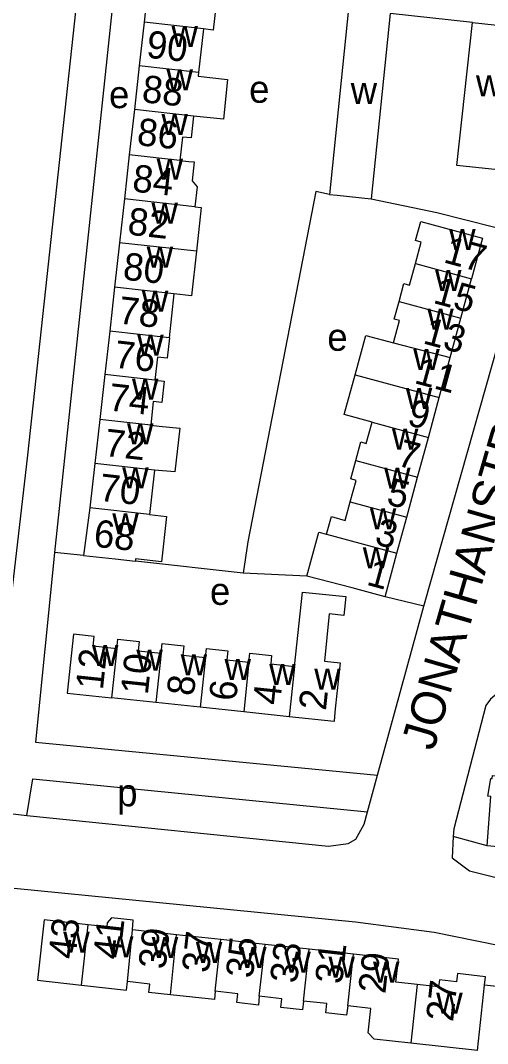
# Model space of a CAD drawing. Extents: x 161936 to 163647, y 386450 to 388633.
# Drawn here: x 162323.2 to 162391.5, y 387951 to 388100.7 of the extents above; entities that cross this region are included whole.
import ezdxf

# ---------------------------------------------------------------- set-up
doc = ezdxf.new("R2010")
doc.units = 0
for name, color, linetype in [('BLT_Basislijn', 7, 'Continuous'), ('BLT_Bebouwing', 7, 'Continuous'), ('BLT_Centroide', 7, 'Continuous'), ('BLT_Huisnummer', 7, 'Continuous'), ('BLT_Huisnummer_ tussenligend', 7, 'Continuous'), ('BLT_Onderverdeling_panden', 7, 'Continuous'), ('BLT_Straatnaam', 7, 'Continuous')]:
    doc.layers.add(name, color=color, linetype=linetype)

msp = doc.modelspace()

# ---------------------------------------------------------------- linework, layer by layer
at = {"layer": 'BLT_Basislijn'}
for p, q in [((162389.32, 388100.37), (162377.28, 388101.7)), ((162332.45, 388022.44), (162328.2, 388022.84)), ((162355.82, 388019.82), (162340.05, 388021.6)), ((162365.11, 388019.39), (162355.82, 388019.82)), ((162382.23, 388015.02), (162376.56, 388016.36)), ((162375.44, 387990.28), (162382.23, 388015.02)), ((162373.99, 387984.94), (162375.44, 387990.28)), ((162391.48, 387979.96), (162386.53, 387981.29))]:
    msp.add_line(p, q, dxfattribs=at)
for points in [[(162339.58, 388130.8), (162338.97, 388130.98), (162335.33, 388128.46), (162333.72, 388124.58), (162324.27, 388037.09), (162319.81, 387998.61), (162319.14, 387991.8), (162319.12, 387988.99), (162319.52, 387986.6), (162321.75, 387984.7), (162324.18, 387984.39)], [(162337.19, 388107.46), (162337.1, 388106.64), (162328.2, 388022.84)], [(162368.44, 388075.23), (162366.41, 388075.66), (162356.49, 388024.43), (162355.82, 388019.82)], [(162374.5, 388074.61), (162384.11, 388072.61), (162392.6, 388070.43), (162397.59, 388069.19)], [(162382.23, 388015.02), (162382.33, 388015.37), (162397.59, 388069.19)], [(162328.2, 388022.84), (162328.15, 388022.34), (162325.44, 387995.11), (162375.44, 387990.28)], [(162432.42, 387999.04), (162397.73, 388003.15), (162393.92, 388003.07), (162391.95, 388001.41), (162391.31, 388000.46), (162386.59, 387982.45), (162386.53, 387981.29)], [(162324.18, 387984.39), (162325.06, 387989.75), (162373.99, 387984.94)], [(162324.18, 387984.39), (162368.29, 387979.91), (162371.17, 387980.28), (162372.28, 387980.91), (162373.49, 387983.11), (162373.99, 387984.94)], [(162386.53, 387981.29), (162386.38, 387978.17), (162388.92, 387976.28), (162429.23, 387966.2)], [(162322.3, 387973.74), (162372.21, 387968.81), (162383.73, 387967.34), (162396.47, 387964.74), (162462.94, 387947.25), (162508.45, 387942.15), (162508.66, 387941.36), (162504.97, 387908.35)]]:
    msp.add_lwpolyline(points, dxfattribs=at)
at = {"layer": 'BLT_Bebouwing'}
for p, q in [((162342.04, 388106.85), (162341.33, 388100.42)), ((162371.21, 388102.37), (162368.44, 388075.23)), ((162377.28, 388101.7), (162374.5, 388074.61)), ((162341.33, 388100.42), (162340.62, 388094.05)), ((162340.62, 388094.05), (162339.9, 388087.65)), ((162339.9, 388087.65), (162339.16, 388081.03)), ((162339.16, 388081.03), (162338.44, 388074.57)), ((162338.44, 388074.57), (162337.73, 388068.15)), ((162337.73, 388068.15), (162337, 388061.67)), ((162387.62, 388057.14), (162389.18, 388062.89)), ((162337, 388061.67), (162336.29, 388055.24)), ((162386.06, 388051.38), (162387.62, 388057.14)), ((162336.29, 388055.24), (162335.58, 388048.88)), ((162384.48, 388045.53), (162386.06, 388051.38)), ((162335.58, 388048.88), (162334.84, 388042.32)), ((162382.9, 388039.7), (162384.48, 388045.53)), ((162334.84, 388042.32), (162334.13, 388035.89)), ((162381.31, 388033.87), (162382.9, 388039.7)), ((162334.13, 388035.89), (162333.4, 388029.38)), ((162379.73, 388028.04), (162381.31, 388033.87)), ((162333.4, 388029.38), (162332.45, 388022.44)), ((162378.3, 388022.75), (162379.73, 388028.04)), ((162376.56, 388016.36), (162378.3, 388022.75)), ((162363.32, 388006.18), (162364.49, 388017.06)), ((162343.05, 388000.9), (162336.57, 388001.58)), ((162349.52, 388000.21), (162343.05, 388000.9)), ((162355.89, 387999.54), (162349.52, 388000.21)), ((162362.54, 387998.84), (162355.89, 387999.54)), ((162346.08, 387966.95), (162339.62, 387967.67)), ((162352.55, 387966.24), (162346.08, 387966.95)), ((162359.01, 387965.53), (162352.55, 387966.24)), ((162365.47, 387964.81), (162359.01, 387965.53)), ((162371.94, 387964.1), (162365.47, 387964.81))]:
    msp.add_line(p, q, dxfattribs=at)
for points in [[(162350.76, 388105.88), (162350.42, 388102.85), (162351.82, 388102.69), (162351.44, 388099.27), (162350.02, 388099.45)], [(162393.03, 388078.83), (162387.07, 388079.48), (162389.32, 388100.37)], [(162389.32, 388100.37), (162394.29, 388099.84), (162395.28, 388099.73)], [(162350.02, 388099.45), (162349.29, 388093.08)], [(162349.29, 388093.08), (162349.22, 388092.52), (162353.52, 388092.04), (162352.91, 388086.26), (162348.54, 388086.69)], [(162348.54, 388086.69), (162348.19, 388083.49), (162346.93, 388083.63), (162346.55, 388080.21)], [(162346.55, 388080.21), (162347.85, 388080.06), (162348.64, 388079.98), (162348.33, 388077.24), (162349.09, 388076.35), (162348.76, 388073.42)], [(162368.44, 388075.23), (162369.53, 388075.12), (162374.5, 388074.61)], [(162348.76, 388073.42), (162349.68, 388073.32), (162348.96, 388066.91)], [(162381, 388065.11), (162381.85, 388068.24), (162381.03, 388068.47), (162381.79, 388071.28), (162390.8, 388068.83), (162389.18, 388062.89)], [(162348.96, 388066.91), (162348.24, 388060.41), (162345.69, 388060.7)], [(162378.61, 388059.58), (162379.32, 388062.19), (162380.15, 388061.97), (162381, 388065.11)], [(162345.69, 388060.7), (162344.98, 388054.27)], [(162377.79, 388053.53), (162378.67, 388056.77), (162377.91, 388056.98), (162378.61, 388059.58)], [(162344.98, 388054.27), (162345.05, 388054.27), (162344.71, 388051.29), (162343.29, 388051.45), (162342.91, 388048.06)], [(162372.18, 388048.82), (162373.75, 388054.62), (162377.79, 388053.53)], [(162342.91, 388048.06), (162344.24, 388047.91), (162343.89, 388044.81), (162342.67, 388044.95), (162342.29, 388041.49)], [(162374.65, 388041.94), (162370.6, 388043.03), (162372.18, 388048.82)], [(162342.29, 388041.49), (162343.5, 388041.35), (162346.56, 388041.02), (162345.83, 388034.65), (162342.82, 388034.92)], [(162372.29, 388036.32), (162373.02, 388039.02), (162373.8, 388038.81), (162374.65, 388041.94)], [(162371.47, 388030.29), (162372.32, 388033.41), (162371.56, 388033.62), (162372.29, 388036.32)], [(162342.82, 388034.92), (162342.09, 388028.41)], [(162368, 388025.54), (162368.7, 388028.1), (162370.73, 388027.55), (162371.47, 388030.29)], [(162342.09, 388028.41), (162344.6, 388028.13), (162343.86, 388021.5), (162340.08, 388021.92), (162340.05, 388021.6)], [(162365.11, 388019.39), (162366.86, 388025.85), (162368, 388025.54)], [(162332.45, 388022.44), (162337.08, 388021.93), (162340.05, 388021.6)], [(162376.56, 388016.36), (162371.74, 388017.67), (162365.11, 388019.39)], [(162364.49, 388017.06), (162370.81, 388016.43), (162370.53, 388013.65), (162368.4, 388013.87), (162367.72, 388006.98), (162369.99, 388006.74), (162369.28, 388000), (162369.16, 387998.88), (162369.09, 387998.14)], [(162337.33, 388008.77), (162333.88, 388009.14), (162334.03, 388010.58), (162330.99, 388010.9), (162330.08, 388002.27), (162336.57, 388001.58)], [(162337.33, 388008.77), (162337.48, 388010.2), (162340.62, 388009.86), (162340.47, 388008.48), (162343.81, 388008.13)], [(162343.81, 388008.13), (162343.96, 388009.52), (162347.12, 388009.19), (162346.98, 388007.86), (162350.3, 388007.51)], [(162350.3, 388007.51), (162350.43, 388008.81), (162353.57, 388008.48), (162353.43, 388007.15), (162356.66, 388006.81)], [(162356.66, 388006.81), (162356.8, 388008.12), (162359.97, 388007.79), (162359.84, 388006.55), (162363.32, 388006.18)], [(162369.09, 387998.14), (162362.54, 387998.84)], [(162391.48, 387979.96), (162392.03, 387987.14), (162391.58, 387987.21), (162392.03, 387989.82), (162392.23, 387989.79), (162392.26, 387990.24), (162397.06, 387989.88), (162397.52, 387992.6), (162397.71, 387992.59), (162398.18, 387998.16), (162405.12, 387997.46), (162408.8, 387996.81), (162415.55, 387994.99), (162414.17, 387989.52), (162414.37, 387989.49), (162413.9, 387986.75), (162418.58, 387985.57), (162417.62, 387981.76)], [(162417.62, 387981.76), (162416.09, 387975.63), (162411.58, 387976.82), (162411.55, 387976.62), (162407.31, 387977.36), (162407.49, 387978.38), (162404.03, 387979.3), (162400.5, 387979.66), (162400.34, 387978.64), (162396.09, 387979.33), (162396.13, 387979.53), (162391.48, 387979.96)], [(162333.15, 387968.38), (162326.69, 387969.1), (162325.71, 387960.28), (162332.18, 387959.56)], [(162339.62, 387967.67), (162339.74, 387969.08), (162336.56, 387969.43), (162335.94, 387968.7), (162335.88, 387968.08), (162333.15, 387968.38)], [(162381.26, 387959.65), (162378.12, 387960), (162378.5, 387963.37), (162371.94, 387964.1)], [(162391.11, 387959.57), (162391.25, 387960.78), (162387.16, 387961.26), (162387.02, 387960.04), (162384.5, 387960.33), (162384.38, 387959.3), (162381.26, 387959.65)], [(162332.18, 387959.56), (162338.73, 387958.84), (162338.87, 387960.09)], [(162345.17, 387958.16), (162342.01, 387958.51), (162342.14, 387959.73), (162338.87, 387960.09)], [(162400.46, 387954.77), (162397.19, 387955.12), (162397.62, 387958.82), (162391.11, 387959.57)], [(162351.71, 387958.67), (162351.61, 387957.45), (162345.17, 387958.16)], [(162358.17, 387957.95), (162358.04, 387956.66), (162354.89, 387957.01), (162355.04, 387958.3), (162351.71, 387958.67)], [(162364.64, 387957.24), (162364.48, 387955.95), (162361.3, 387956.3), (162361.44, 387957.59), (162358.17, 387957.95)], [(162371.1, 387956.52), (162370.91, 387955.17), (162367.88, 387955.51), (162368.03, 387956.86), (162364.64, 387957.24)], [(162380.31, 387951.08), (162374.95, 387951.67), (162374.08, 387952.58), (162374.47, 387956.14), (162371.1, 387956.52)], [(162390.08, 387950), (162380.31, 387951.08)]]:
    msp.add_lwpolyline(points, dxfattribs=at)
at = {"layer": 'BLT_Onderverdeling_panden'}
for p, q in [((162350.02, 388099.45), (162341.33, 388100.42)), ((162349.29, 388093.08), (162340.62, 388094.05)), ((162348.54, 388086.69), (162339.9, 388087.65)), ((162346.55, 388080.21), (162339.16, 388081.03)), ((162348.76, 388073.42), (162338.44, 388074.57)), ((162348.96, 388066.91), (162337.73, 388068.15)), ((162381, 388065.11), (162389.18, 388062.89)), ((162345.69, 388060.7), (162337, 388061.67)), ((162378.61, 388059.58), (162387.62, 388057.14)), ((162344.98, 388054.27), (162336.29, 388055.24)), ((162377.79, 388053.53), (162386.06, 388051.38)), ((162342.91, 388048.06), (162335.58, 388048.88)), ((162372.18, 388048.82), (162384.48, 388045.53)), ((162342.29, 388041.49), (162334.84, 388042.32)), ((162374.65, 388041.94), (162382.9, 388039.7)), ((162342.82, 388034.92), (162334.13, 388035.89)), ((162372.29, 388036.32), (162381.31, 388033.87)), ((162371.47, 388030.29), (162379.73, 388028.04)), ((162342.09, 388028.41), (162333.4, 388029.38)), ((162368, 388025.54), (162378.3, 388022.75)), ((162337.33, 388008.77), (162336.57, 388001.58)), ((162343.81, 388008.13), (162343.05, 388000.9)), ((162350.3, 388007.51), (162349.52, 388000.21)), ((162356.66, 388006.81), (162355.89, 387999.54)), ((162363.32, 388006.18), (162362.54, 387998.84)), ((162332.18, 387959.56), (162333.15, 387968.38)), ((162338.87, 387960.09), (162339.62, 387967.67)), ((162345.17, 387958.16), (162346.08, 387966.95)), ((162351.71, 387958.67), (162352.55, 387966.24)), ((162358.17, 387957.95), (162359.01, 387965.53)), ((162364.64, 387957.24), (162365.47, 387964.81)), ((162371.1, 387956.52), (162371.94, 387964.1)), ((162381.26, 387959.65), (162380.31, 387951.08)), ((162390.08, 387950), (162391.11, 387959.57))]:
    msp.add_line(p, q, dxfattribs=at)

# ---------------------------------------------------------------- texts
at = {"layer": 'BLT_Centroide'}
for s, p in [('w', (162345.33, 388096.81)), ('w', (162344.6, 388090.44)), ('w', (162389.84, 388089.59)), ('e', (162336.19, 388087.85)), ('e', (162356.68, 388088.64)), ('w', (162371.53, 388088.48)), ('w', (162343.86, 388083.94)), ('w', (162343.15, 388077.38)), ('w', (162342.4, 388070.94)), ('w', (162385.93, 388067.09)), ('w', (162341.7, 388064.5)), ('w', (162383.87, 388061.12)), ('w', (162341, 388058.06)), ('w', (162382.74, 388055.47)), ('e', (162368.11, 388052.36)), ('w', (162340.32, 388051.66)), ('w', (162380.68, 388049.56)), ('w', (162339.55, 388045.19)), ('w', (162379.59, 388043.84)), ('w', (162338.82, 388038.69)), ('w', (162377.56, 388037.91)), ('w', (162338.12, 388032.22)), ('w', (162376.42, 388032.19)), ('w', (162336.67, 388025.5)), ('w', (162374.34, 388026.25)), ('w', (162373.3, 388020.53)), ('e', (162350.95, 388015.19)), ('w', (162333.7, 388006.25)), ('w', (162340.19, 388005.55)), ('w', (162346.67, 388004.88)), ('w', (162353.09, 388004.19)), ('w', (162359.61, 388003.48)), ('w', (162366.2, 388002.8)), ('p', (162337.38, 387985.73)), ('w', (162329.5, 387964.31)), ('w', (162335.89, 387963.62)), ('w', (162342.44, 387963.52)), ('w', (162348.89, 387962.81)), ('w', (162355.36, 387962.09)), ('w', (162361.83, 387961.39)), ('w', (162368.28, 387960.67)), ('w', (162374.8, 387959.94)), ('w', (162384.04, 387955.38))]:
    msp.add_text(s, height=4, dxfattribs=at).set_placement(p)
at = {"layer": 'BLT_Huisnummer'}
for s, rotation, p in [('88', 353.6351, (162340.88, 388088.75)), ('84', 353.6368, (162339.48, 388075.68)), ('17', 344.8231, (162384.95, 388065.33)), ('80', 353.6343, (162338.11, 388062.8)), ('13', 344.826, (162381.95, 388053.48)), ('76', 353.6376, (162336.82, 388049.92)), ('9', 344.8302, (162379.62, 388041.55)), ('72', 353.6324, (162335.4, 388037)), ('5', 344.8229, (162376.59, 388029.97)), ('68', 353.6437, (162333.83, 388023.73)), ('1', 344.8223, (162373.69, 388018.17)), ('12', 83.9514, (162335.29, 388002.66)), ('6', 83.9524, (162354.76, 388001.02)), ('2', 83.9645, (162367.9, 387999.65)), ('43', 83.6822, (162331.27, 387963.27)), ('37', 83.6831, (162350.8, 387961.27)), ('33', 83.6839, (162363.68, 387959.74)), ('29', 83.6773, (162376.59, 387958.22))]:
    msp.add_text(s, height=4, rotation=rotation, dxfattribs=at).set_placement(p)
at = {"layer": 'BLT_Huisnummer_ tussenligend'}
for s, rotation, p in [('90', 353.6351, (162341.54, 388095.26)), ('86', 353.6368, (162340.16, 388082.47)), ('82', 353.6343, (162338.79, 388069.38)), ('15', 344.826, (162383.43, 388059.39)), ('78', 353.6376, (162337.44, 388056.37)), ('11', 344.8302, (162380.67, 388047.67)), ('74', 353.6324, (162335.99, 388043.65)), ('7', 344.8229, (162378.12, 388035.62)), ('70', 353.6437, (162334.63, 388030.44)), ('3', 344.8223, (162374.87, 388024.13)), ('10', 83.9524, (162341.86, 388001.95)), ('8', 83.9524, (162348.59, 388001.77)), ('4', 83.9645, (162361.19, 388000.45)), ('41', 83.6831, (162337.81, 387963.21)), ('39', 83.6831, (162344.44, 387961.8)), ('35', 83.6839, (162357.21, 387960.49)), ('31', 83.6773, (162370.27, 387959.63)), ('27', 83.6747, (162386.49, 387954.12))]:
    msp.add_text(s, height=4, rotation=rotation, dxfattribs=at).set_placement(p)
at = {"layer": 'BLT_Straatnaam'}
msp.add_text('JONATHANSTRAAT', height=4.9999, rotation=73.8809, dxfattribs=at).set_placement((162383.67, 387993.71))

doc.saveas('drawing.dxf')
